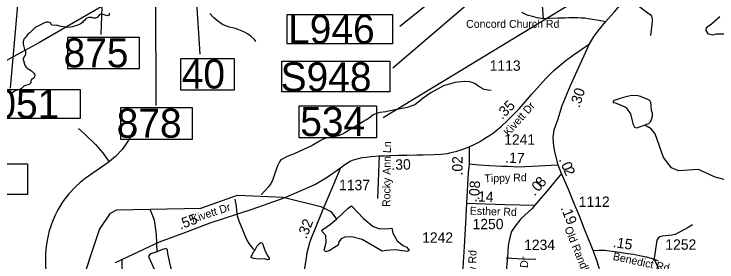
# Model space of a CAD drawing. Extents: x 1662474 to 1856135, y 779280 to 917889.
# Drawn here: x 1746839 to 1755293, y 810871 to 813857 of the extents above; entities that cross this region are included whole.
import ezdxf

# ---------------------------------------------------------------- set-up
doc = ezdxf.new("R2010")
doc.units = 0
for name, color, linetype in [('Exist Hydrographic Creek Single Shore', 7, 'Continuous'), ('Exist Hydrographic Misc Water Feature', 7, 'Continuous'), ('Exist Hydrographic Pond Under 1500 Sq Ft', 7, 'Continuous'), ('Exist Road Non-System Type 51', 7, 'Continuous'), ('Exist Road Non-System Type 51 Label', 7, 'Continuous'), ('Exist Road Primary Interstate Structure Cantilever Sign Number Label', 7, 'Continuous'), ('Exist Road Primary Interstate Structure Ovrhead Sign CELL', 7, 'Continuous'), ('Exist Road Primary Interstate Structure Standard Bridge Number Label', 7, 'Continuous'), ('Exist Road Secondary Mileage Tenths English Label', 7, 'Continuous'), ('Exist Road Secondary Structure Standard Bridge Number Label', 7, 'Continuous'), ('Exist Road Secondary Type 51 Attributed', 7, 'Continuous'), ('Exist Road Secondary Type 51 Label', 7, 'Continuous'), ('Exist Road Secondary Type 51 Number Label', 7, 'Continuous'), ('Exist Utilities Electrical Transmission Line', 7, 'Continuous')]:
    doc.layers.add(name, color=color, linetype=linetype)

msp = doc.modelspace()

# ---------------------------------------------------------------- linework, layer by layer
at = {"layer": 'Exist Hydrographic Creek Single Shore'}
for points in [[(1747982, 813866.9), (1747982, 813852.8), (1747973.9, 813840.4), (1747957.6, 813836.2), (1747900.6, 813853.5), (1747884.1, 813853.5), (1747868.4, 813847.5), (1747837.6, 813816.5), (1747818.8, 813806.8), (1747792.5, 813807.1), (1747779.6, 813812.3), (1747773.9, 813817), (1747740.2, 813816.2), (1747710.9, 813805.5), (1747697.2, 813793.7), (1747685.4, 813781.1), (1747668.6, 813767.4), (1747661.2, 813754.3), (1747647.9, 813743.2), (1747630.2, 813734.6), (1747593.2, 813717.8), (1747541.6, 813703.4), (1747522.1, 813699.7), (1747471.8, 813696.3), (1747390.1, 813712.6), (1747346.9, 813720.9), (1747315.1, 813720.2), (1747293.9, 813724.6), (1747278.1, 813749.6), (1747248.6, 813758.2), (1747237.9, 813760.9), (1747224.2, 813758.5), (1747189.9, 813742.8), (1747141.4, 813717.3), (1747092.5, 813693.9), (1747053.6, 813655.1), (1747029.8, 813632.2), (1747006.1, 813613.4), (1746990.6, 813588.7), (1746978.6, 813573.4), (1746961.2, 813557.4), (1746953.1, 813540.6), (1746950, 813520.2), (1746949.2, 813497.9), (1746951.4, 813479.8), (1746963.4, 813431.5), (1746966, 813425.7), (1746970.5, 813423.9), (1746976, 813408.9), (1746978.4, 813392.1), (1746978.1, 813378.4), (1746971.8, 813356.9), (1746965.2, 813348.6), (1746955.5, 813336.8), (1746952.4, 813328.1), (1746950, 813317.3), (1746950, 813308.4), (1746952.4, 813297.1)], [(1746952.4, 813297.1), (1746963.1, 813254.3), (1746972.9, 813232), (1746984.9, 813215.2), (1746997.2, 813204.4), (1747048.1, 813173.2), (1747075.2, 813146.7), (1747084.6, 813132.8), (1747087.2, 813122.6), (1747083.9, 813102.1), (1747076.2, 813085.6), (1747054.8, 813072.7), (1747047.1, 813068.2), (1747043.5, 813059.6), (1747041.1, 813050.9), (1747040.2, 813038.8), (1747039, 813028.6), (1747036.6, 813022.8), (1747033.2, 813018.9), (1747021.1, 813009.9), (1746961.9, 812990.8), (1746940.2, 812972.4), (1746927.8, 812961.7), (1746902.5, 812950.1), (1746862.1, 812934.1), (1746816.9, 812909.7)]]:
    msp.add_lwpolyline(points, dxfattribs=at)
at = {"layer": 'Exist Hydrographic Misc Water Feature'}
for points in [[(1749748.2, 813525.3), (1749730.3, 813551.4), (1749688.7, 813589.8), (1749646.9, 813620.1), (1749601.2, 813644.6), (1749503.3, 813683.3), (1749431.6, 813699.9), (1749395.7, 813712.2), (1749345.7, 813732.7), (1749288, 813771.1), (1749240.5, 813811.6), (1749194.7, 813861.9)], [(1752578.1, 812935.9), (1752542, 812938.2), (1752492.2, 812946.6), (1752428.4, 812983.1), (1752386.8, 813015.5), (1752362.8, 813027.7), (1752320.8, 813040), (1752252.9, 813044.6), (1752140.7, 813033.5), (1752086.6, 813018), (1752004.4, 812992.6), (1751851.6, 812909.9), (1751749.1, 812836.7), (1751716.9, 812808.9), (1751658.4, 812765.4), (1751610.3, 812745.8), (1751566.2, 812730.1), (1751341.6, 812685.9), (1751311.7, 812680.2), (1751241.6, 812672.8), (1751209.6, 812665), (1751159.4, 812641.5), (1751111, 812603.8), (1751002.5, 812536.7), (1750817.3, 812426.2), (1750781.2, 812406.5), (1750739.2, 812388.8), (1750689, 812377.3), (1750646.9, 812375.6), (1750602.8, 812364), (1750550.8, 812346.4), (1750512.6, 812326.7), (1750474.3, 812301), (1750424, 812273.4), (1750207.3, 812175.2), (1750163, 812157.5), (1750116.9, 812135.9), (1750070.7, 812112.3), (1750048.6, 812100.5), (1750030.3, 812078.6), (1750008, 812026.8), (1749989.5, 811972.9), (1749964.9, 811899.1), (1749946.5, 811851.2), (1749926.2, 811815.3), (1749897.9, 811777.6), (1749855.4, 811725.9), (1749813, 811680.3)], [(1757497.1, 810799.2), (1757490.1, 810924), (1757449.1, 811023.3), (1757383.1, 811090.3), (1757183, 811068.1), (1757108.1, 811109), (1757092.1, 811227.5), (1757067.1, 811251), (1756851, 811294.8), (1756743.9, 811395.5), (1756686.1, 811537.8), (1756636.1, 811555.2), (1756302.1, 811450.4), (1756160, 811450), (1756036.1, 811518.2), (1755738, 811770.4), (1755272.1, 811891.5), (1755073, 811984.2), (1754831, 811969.4), (1754748, 812003.9), (1754648.9, 812130.7), (1754550.9, 812414.9), (1754501.9, 812475.1), (1754425.3, 812517.4)], [(1747616.9, 810511.3), (1747864.8, 811261.2), (1747999.9, 811458.7), (1748075.8, 811499.8), (1749083.8, 811518.6), (1749526.9, 811673.7), (1750076.9, 811652.7), (1750527, 811538.5), (1750650.8, 811480.1), (1750716.8, 811386.9)], [(1749492.5, 811626.9), (1749500.3, 811602.8), (1749509.9, 811542.7), (1749515.4, 811486.6), (1749522.8, 811424.6), (1749542.3, 811364.4), (1749589.5, 811250), (1749636.6, 811143.5), (1749664.1, 811093.3), (1749676, 811077.2), (1749711.7, 811032.9), (1749733.4, 811010.7)], [(1748471.5, 811507.2), (1748510.5, 811410.8), (1748522.2, 811374.7), (1748531.8, 811322.7), (1748548.8, 811200.5), (1748554, 811094.4), (1748556.7, 810993.5)]]:
    msp.add_lwpolyline(points, dxfattribs=at)
at = {"layer": 'Exist Hydrographic Pond Under 1500 Sq Ft'}
for points in [[(1755402.4, 813616.2), (1755281.2, 813613.2), (1755241.8, 813604.1), (1755193.3, 813616.2), (1755163, 813658.6), (1755166, 813695), (1755226.6, 813740.4), (1755329.7, 813828.3)], [(1754425.3, 812517.4), (1754380.1, 812501.8), (1754324.5, 812484.4), (1754307.1, 812491.3), (1754289.8, 812524.4), (1754258.5, 812656.4), (1754204.6, 812725.9), (1754145.5, 812757.1), (1754072.5, 812784.9), (1754049.9, 812786.7), (1754050.5, 812803.3), (1754060.9, 812820.7), (1754096.8, 812831.8), (1754131.6, 812844), (1754185.1, 812860.9), (1754234.1, 812871.8), (1754270.6, 812878.7), (1754341.9, 812877), (1754371.4, 812868.3), (1754458.3, 812833.6), (1754480.9, 812817.9), (1754494.8, 812793.6), (1754498.3, 812746.7), (1754501.8, 812699.8), (1754514, 812665.1), (1754515.7, 812628.6), (1754503.5, 812583.4), (1754487.9, 812553.9), (1754470.5, 812536.5), (1754441, 812527.8), (1754425.3, 812517.4)], [(1750716.8, 811386.9), (1750857, 811520.4), (1750898.2, 811546.7), (1750969.4, 811471.7), (1751040.6, 811393.1), (1751156.8, 811299.4), (1751239.2, 811269.5), (1751351.7, 811273.2), (1751381.6, 811277), (1751396.6, 811217), (1751445.3, 811127.1), (1751524, 811067.2), (1751561.5, 811048.5), (1751591.5, 811011), (1751569, 810996), (1751422.9, 811018.5), (1751314.2, 811011), (1751265.5, 810999.8), (1751025.6, 811142.1), (1750901.9, 811172.1), (1750815.7, 811168.3), (1750774.5, 811149.6), (1750744.5, 811112.1), (1750737, 811074.7), (1750684.6, 811041), (1750635.8, 811007.3), (1750590.9, 810992.3), (1750568.4, 811014.8), (1750594.6, 811104.6), (1750587.1, 811190.8), (1750549.7, 811235.8), (1750542.2, 811254.5), (1750643.3, 811325.7), (1750716.8, 811386.9)], [(1749733.4, 811010.7), (1749764.2, 811065.6), (1749790.7, 811093.6), (1749806.9, 811103.9), (1749817.2, 811100.9), (1749826, 811093.6), (1749859.9, 811002.3), (1749889.4, 810942), (1749908.5, 810915.5), (1749905.6, 810902.2), (1749892.3, 810896.3), (1749851.1, 810909.6), (1749787.7, 810906.6), (1749718.5, 810911), (1749692, 810922.8), (1749689.1, 810933.1), (1749693.5, 810946.4), (1749722.9, 810996.4), (1749733.4, 811010.7)], [(1748556.7, 810993.5), (1748483.3, 810967), (1748466.6, 810957.5), (1748457.1, 810938.5), (1748490.4, 810855.2), (1748521.4, 810793.4), (1748545.2, 810760.1), (1748611.8, 810719.6), (1748652.3, 810698.2), (1748702.3, 810676.8), (1748733.2, 810672), (1748757, 810693.5), (1748721.3, 810824.3), (1748690.4, 810974.2), (1748683.2, 811017), (1748666.6, 811031.3), (1748623.7, 811021.7), (1748556.7, 810993.5)]]:
    msp.add_lwpolyline(points, dxfattribs=at)
at = {"layer": 'Exist Road Non-System Type 51'}
msp.add_line((1751231.9, 812153.8), (1751211.9, 811636.8), dxfattribs=at)
for points in [[(1754234.2, 814074.7), (1754261.1, 814025.4), (1754295.9, 813994.7), (1754417.6, 813902.1), (1754488.1, 813850.2), (1754504.2, 813832), (1754513.1, 813799.8), (1754513.1, 813767.6), (1754495.4, 813597.9)], [(1747614.5, 812479.2), (1747686.4, 812415.4), (1747820.4, 812285.2), (1747902.5, 812188.4), (1747981.1, 812078.2)], [(1748272, 812445.9), (1748215.4, 812337.8), (1748184.4, 812287.9), (1748137.4, 812226), (1748057.4, 812140.4), (1748012.9, 812101.6), (1747981.1, 812078.2)], [(1747981.1, 812078.2), (1747696.1, 811877.4), (1747635.2, 811828.4), (1747578.1, 811775.4), (1747498.9, 811689.8), (1747426.6, 811597.9), (1747365.8, 811497.9), (1747330.6, 811428.4), (1747300.1, 811356.9), (1747263.1, 811245.9), (1747236.6, 811132.2), (1747225.1, 811055.1), (1747219, 810977.2), (1747218.2, 810899.5), (1747224.8, 810510.5)], [(1754997.4, 811319.2), (1754946.4, 811287.2), (1754792.1, 811203.7), (1754749.6, 811192.4), (1754637, 811181.6), (1754606.9, 811173.8), (1754587.9, 811159.4), (1754570.9, 811135.2), (1754534.6, 810889.2)], [(1753113.9, 810900.8), (1752956.4, 810906.4), (1752757.8, 810917.9)], [(1754488.4, 809714.8), (1754513.4, 809812.1), (1754567.9, 809870.1), (1754580.6, 809959.4), (1754586.1, 810002.9), (1754575, 810060.9), (1754595.2, 810173.5), (1754600.5, 810215.2), (1754575, 810293.4), (1754587.9, 810382.4), (1754606, 810529.9), (1754617.2, 810709.2), (1754601.9, 810762.8), (1754551.9, 810883.5), (1754534.6, 810889.2)]]:
    msp.add_lwpolyline(points, dxfattribs=at)
at = {"layer": 'Exist Road Primary Interstate Structure Cantilever Sign Number Label'}
for p, q in [((1747521.5, 821243.8), (1746791.6, 812963.2)), ((1754698.7, 816304.4), (1751479, 813705.4))]:
    msp.add_line(p, q, dxfattribs=at)
for points in [[(1750122.6, 813853), (1751390.6, 813853), (1751390.6, 813498), (1750122.6, 813498)], [(1746069.3, 812946.6), (1747632.3, 812946.6), (1747632.3, 812597.7), (1746069.3, 812597.7)]]:
    msp.add_lwpolyline(points, close=True, dxfattribs=at)
at = {"layer": 'Exist Road Primary Interstate Structure Ovrhead Sign CELL'}
msp.add_line((1755278.6, 816546.7), (1751394.1, 813203.5), dxfattribs=at)
for points in [[(1750061.3, 813288), (1751359.1, 813288), (1751359.1, 812919.4), (1750061.3, 812919.4)], [(1745704, 812052.9), (1747001.9, 812052.9), (1747001.9, 811684.2), (1745704, 811684.2)]]:
    msp.add_lwpolyline(points, close=True, dxfattribs=at)
at = {"layer": 'Exist Road Primary Interstate Structure Standard Bridge Number Label'}
for p, q in [((1748524.9, 821919.1), (1748543.3, 812757.1)), ((1748206.4, 821839.1), (1747880.9, 813610.9)), ((1755673, 815279.1), (1751278.8, 812608))]:
    msp.add_line(p, q, dxfattribs=at)
for points in [[(1748348.1, 813574.9), (1747481.6, 813574.9), (1747481.6, 813199.3), (1748348.1, 813199.3)], [(1748987, 812727.3), (1748120.6, 812727.3), (1748120.6, 812351.6), (1748987, 812351.6)]]:
    msp.add_lwpolyline(points, close=True, dxfattribs=at)
at = {"layer": 'Exist Road Secondary Structure Standard Bridge Number Label'}
msp.add_line((1748837.3, 817047.8), (1749073.2, 813375.4), dxfattribs=at)
for points in [[(1748843.1, 813322.6), (1749487.3, 813322.6), (1749487.3, 812940.3), (1748843.1, 812940.3)], [(1750268.6, 812751.8), (1751197.6, 812751.8), (1751197.6, 812367.7), (1750268.6, 812367.7)]]:
    msp.add_lwpolyline(points, close=True, dxfattribs=at)
at = {"layer": 'Exist Road Secondary Type 51 Attributed'}
for p, q in [((1752312.4, 812258.9), (1752311.7, 812047.3)), ((1753422.8, 811936.6), (1753383.1, 812037.2))]:
    msp.add_line(p, q, dxfattribs=at)
for points in [[(1753205.5, 813800.9), (1753202.9, 813852.2), (1753200.3, 813914.3), (1753190.4, 813992.9), (1753177.6, 814059.8), (1753161.6, 814126.8), (1753138.6, 814205), (1753107.7, 814300.5), (1753085.5, 814356.4), (1753050.9, 814431), (1753012.2, 814513.8), (1752969.7, 814602.7), (1752909.9, 814725.7), (1752853.9, 814844.6), (1752794, 814966)], [(1753953.5, 813761.6), (1754057.4, 813880.4), (1754146.7, 813984.2), (1754225.2, 814069.9), (1754311, 814143.3), (1754433.6, 814236.5), (1754590.8, 814353.6)], [(1753205.5, 813800.9), (1753132.6, 813809.5), (1753076.2, 813825.6), (1753011.7, 813841.7), (1752947.2, 813874)], [(1753953.5, 813761.6), (1753873.5, 813778.1), (1753821.5, 813786.7), (1753774.2, 813793.9), (1753740.2, 813800.5), (1753702.2, 813805.3), (1753658.3, 813808.1), (1753621.5, 813810.8), (1753570.4, 813812.5), (1753512.7, 813810.5), (1753462, 813808.4), (1753381, 813805.9), (1753287.8, 813803.5), (1753205.5, 813800.9)], [(1753761.3, 813498.4), (1753809.2, 813577.1), (1753866.2, 813655.2), (1753953.5, 813761.6)], [(1752312.4, 812258.9), (1752374.9, 812285.9), (1752438.5, 812318.9), (1752486.7, 812349.4), (1752531, 812378.2), (1752568.1, 812400.2), (1752603.6, 812428.1), (1752654.5, 812466.2), (1752693.5, 812496.5), (1752777.2, 812576.8), (1752915.2, 812714.5), (1753062.5, 812889.1), (1753233.3, 813081.6), (1753331.5, 813176.1), (1753426, 813256), (1753455.1, 813281.5), (1753495.1, 813314.2), (1753530.6, 813338.7), (1753570.6, 813369.6), (1753627.8, 813404.1), (1753761.3, 813498.4)], [(1753383.1, 812037.2), (1753345, 812200.2), (1753331.9, 812266), (1753321.7, 812370.2), (1753334.9, 812462.3), (1753378.7, 812583.8), (1753433.3, 812754.6), (1753531.4, 812994.4), (1753630.3, 813217.9), (1753761.3, 813498.4)], [(1750765.9, 812003.3), (1750817.9, 812043.6), (1750848.2, 812065), (1750880.1, 812083.7), (1750920.8, 812099.6), (1750982.9, 812118.7), (1751027.1, 812127.7), (1751073.2, 812134.9), (1751133.4, 812141.9), (1751234, 812148.1), (1751289.5, 812151.2), (1751359.8, 812152.1), (1751463.9, 812156.2), (1751568, 812158.3), (1751681.6, 812162.2), (1751757.8, 812163), (1751889.7, 812163.7), (1751976.5, 812170.7), (1752052.9, 812177.6), (1752094.6, 812188), (1752165, 812204.6), (1752218.4, 812222.4), (1752312.4, 812258.9)], [(1752311.7, 812047.3), (1752302.3, 811948.1), (1752280.6, 811580)], [(1753383.1, 812037.2), (1753147.7, 812026), (1752982.5, 812015.2), (1752886.7, 812014.1), (1752841, 812016.7), (1752772.4, 812019.2), (1752706.3, 812021.7), (1752555.6, 812026.9), (1752433.7, 812037), (1752311.7, 812047.3)], [(1748135.5, 810901.4), (1748589.5, 811114.5), (1748903.7, 811231.5), (1749199.3, 811342.3), (1749704.5, 811508.5), (1750086.4, 811644), (1750320.5, 811742.5), (1750456, 811804.1), (1750591.5, 811884.1), (1750765.9, 812003.3)], [(1750765.9, 812003.3), (1750712.2, 811882), (1750650, 811729), (1750554.8, 811502.1), (1750459.6, 811273.7), (1750413.9, 811158.1), (1750393, 811099.7), (1750376.4, 811042.6), (1750361.4, 810982.9), (1750350.7, 810921.1), (1750339.3, 810845.5), (1750317.2, 810695.3), (1750299.8, 810581.4), (1750282.5, 810474.1), (1750274.3, 810426.7), (1750262.7, 810356)], [(1753422.8, 811936.6), (1753251.5, 811726.1), (1753104.5, 811553.8)], [(1753804.1, 811010.3), (1753779.4, 811070.8), (1753752.9, 811139), (1753710.1, 811245.9), (1753672.3, 811336.9), (1753642.9, 811415), (1753608.4, 811500.3), (1753565.7, 811603.9), (1753512.8, 811736), (1753422.8, 811936.6)], [(1752280.6, 811580), (1752270.5, 811337.2), (1752252.7, 811058.9), (1752238.4, 810798.4), (1752227.7, 810573.6), (1752213.4, 810345.3), (1752210.2, 810241.9), (1752213.4, 810181.1), (1752228.4, 810141.2), (1752235.4, 810124.4), (1752249.6, 810103.1), (1752276.2, 810084.9), (1752306.2, 810074.1), (1752349, 810067), (1752404.8, 810062.8), (1752483.2, 810054.4), (1752694.9, 810042.2)], [(1752280.6, 811580), (1752741.9, 811562.3), (1753104.5, 811553.8)], [(1753104.5, 811553.8), (1753069.4, 811515.6), (1752933.8, 811390.7), (1752865.9, 811301.5), (1752823.1, 811237.3), (1752801.7, 811165.9), (1752783.8, 811069.6), (1752773.3, 810925.7), (1752773.1, 810923.3), (1752758.9, 810769.9), (1752719.6, 810391.6), (1752694.9, 810042.2)], [(1753804.1, 811010.3), (1753875.1, 811013.4), (1753946, 811011.3), (1754060.2, 810997.5), (1754121.1, 810989), (1754215.7, 810974.6), (1754287.6, 810963.3), (1754361.2, 810950.3), (1754442.3, 810932.9), (1754500.7, 810917.6), (1754582.2, 810890.4)], [(1753880.4, 810788.8), (1753838.6, 810911.4), (1753804.1, 811010.3)], [(1748060.2, 810863.7), (1748135.5, 810901.4)], [(1748135.5, 810901.4), (1748135.5, 810650.4)]]:
    msp.add_lwpolyline(points, dxfattribs=at)
at = {"layer": 'Exist Utilities Electrical Transmission Line'}
msp.add_lwpolyline([(1753887.7, 817352.3), (1753375.5, 817055.5), (1752949.2, 816815), (1752574.6, 816601.1), (1752118.1, 816348.8), (1751743.5, 816136.5), (1751361, 815918.2), (1750938.6, 815678), (1750561.7, 815466.1), (1750117.1, 815213.5), (1749680.8, 814969), (1749304.2, 814755.1), (1748885.8, 814518.8), (1748417.6, 814250), (1747982.8, 814001.5), (1747955.1, 813979.4), (1747915.3, 813959.2), (1747552.3, 813749.3), (1747146.1, 813515), (1746749.4, 813296.6)], dxfattribs=at)

# ---------------------------------------------------------------- texts
at = {"layer": 'Exist Road Non-System Type 51 Label'}
msp.add_text('Rocky Ann Ln', height=95, rotation=89.22622, dxfattribs=at).set_placement((1751363.2, 811532.8))
at = {"layer": 'Exist Road Primary Interstate Structure Cantilever Sign Number Label'}
for s, p in [('L946', (1750135.2, 813500.1)), ('L1051', (1746081.8, 812599.8))]:
    msp.add_text(s, height=350, dxfattribs=at).set_placement(p)
at = {"layer": 'Exist Road Primary Interstate Structure Ovrhead Sign CELL'}
msp.add_text('S948', height=350, dxfattribs=at).set_placement((1750045.2, 812925.5))
at = {"layer": 'Exist Road Primary Interstate Structure Standard Bridge Number Label'}
for s, p in [('875', (1747434.2, 813214.8)), ('878', (1748073.2, 812367.2))]:
    msp.add_text(s, height=350, dxfattribs=at).set_placement(p)
at = {"layer": 'Exist Road Secondary Mileage Tenths English Label'}
for s, rotation, p in [('.30', 72.29092, (1753639.2, 812721.6)), ('.35', 44.93727, (1752710.8, 812580)), ('.17', 356.82142, (1752744.1, 812068.9)), ('.30', 1.15735, (1751378.9, 811980.2)), ('.02', 89.80568, (1752233.3, 811912.7)), ('.', 293.79099, (1753388.1, 812105.7)), ('0', 293.79099, (1753415.5, 812043.7)), ('2', 294.70899, (1753443, 811979.3)), ('8', 49.12873, (1753191.5, 811761.9)), ('.08', 86.63701, (1752432.5, 811614.9)), ('0', 49.12873, (1753145.3, 811708.6)), ('.14', 357.79851, (1752371.7, 811601.1)), ('.', 49.41297, (1753101.2, 811656.9)), ('.19', 292.0471, (1753411.4, 811522.5)), ('.55', 20.54646, (1748838.8, 811259.7)), ('.32', 68.42971, (1750354.8, 811142.5)), ('.15', 351.34509, (1754036.8, 811051.6))]:
    msp.add_text(s, height=125, rotation=rotation, dxfattribs=at).set_placement(p)
at = {"layer": 'Exist Road Secondary Structure Standard Bridge Number Label'}
for s, p in [('40', (1748855.7, 812960.1)), ('534', (1750281.2, 812387.4))]:
    msp.add_text(s, height=350, dxfattribs=at).set_placement(p)
at = {"layer": 'Exist Road Secondary Type 51 Label'}
msp.add_text('Concord Church Rd', height=95, dxfattribs=at).set_placement((1752276.3, 813690.8))
for s, rotation, p in [('Kivett Dr', 48.80239, (1752789.3, 812380.5)), ('Tippy Rd', 1.35826, (1752497.5, 811830.5)), ('Kivett Dr', 18.21821, (1748988.8, 811340.9)), ('Esther Rd', 358.37413, (1752320.1, 811441)), ('Old Randleman Rd', 292.02134, (1753457.3, 811276.7)), ('Audrey Rd', 88.66855, (1752387.1, 810413)), ('Fieldswood Dr', 84.60996, (1752954, 810121.1)), ('Benedict Rd', 347.7361, (1754035.9, 810897))]:
    msp.add_text(s, height=95, rotation=rotation, dxfattribs=at).set_placement(p)
at = {"layer": 'Exist Road Secondary Type 51 Number Label'}
for s, p in [('1113', (1752559.8, 813173.5)), ('1241', (1752734.5, 812283.8)), ('1137', (1750748.1, 811735.2)), ('1112', (1753631, 811534.3)), ('1250', (1752353.6, 811265.2)), ('1242', (1751747, 811102.7)), ('1234', (1752974, 811014.9)), ('1252', (1754673.1, 811018.2))]:
    msp.add_text(s, height=125, dxfattribs=at).set_placement(p)

doc.saveas('drawing.dxf')
